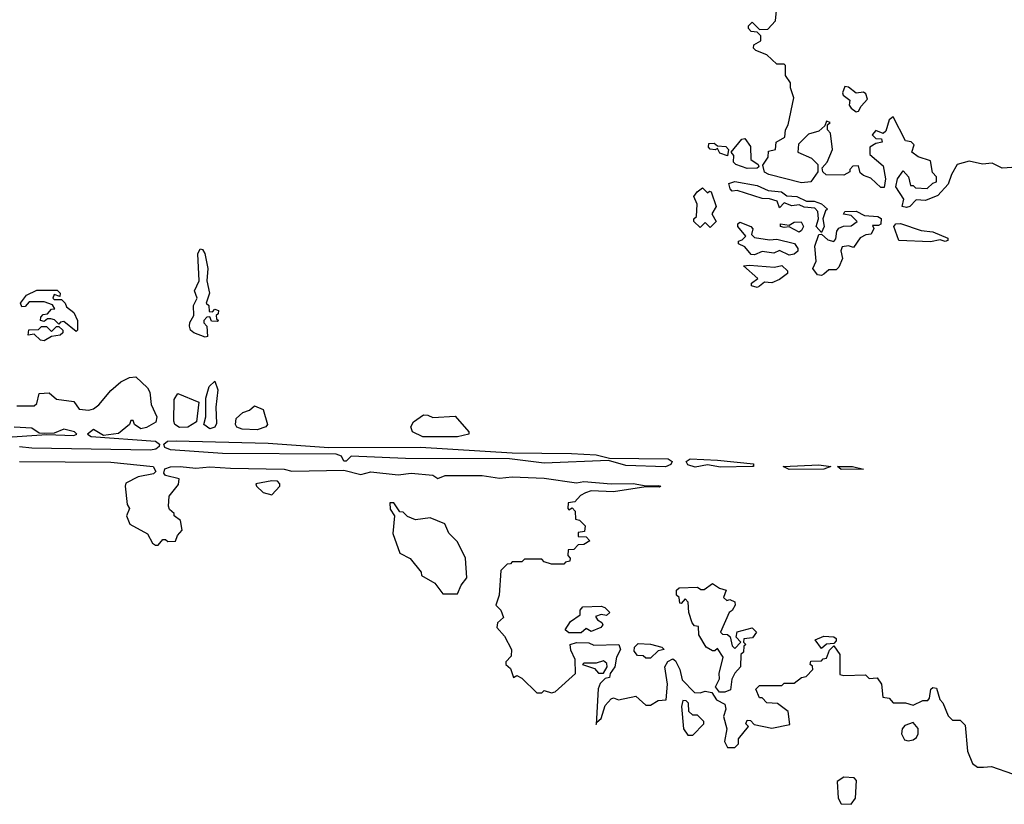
# Model space of a CAD drawing. Extents: x 1980017 to 2252640, y 74400 to 266395.
# Tile 331 of 388: x 2175096 to 2179074, y 206960 to 210130. Entities that reach past the tile are written whole.
import ezdxf

# ---------------------------------------------------------------- set-up
doc = ezdxf.new("R2010")
doc.units = 0

msp = doc.modelspace()

# ---------------------------------------------------------------- linework, layer by layer
at = {"layer": '0CON20XD'}
for points in [[(2179125, 209534), (2179065, 209530), (2179025, 209550), (2178985, 209546.2), (2178931.2, 209558.8), (2178883.3, 209545), (2178860, 209505), (2178847.5, 209465), (2178805, 209420), (2178755, 209400), (2178718.3, 209401.7), (2178692.5, 209375), (2178678.3, 209371.7), (2178661.2, 209375), (2178667.5, 209405), (2178635.6, 209455), (2178642.4, 209487.6), (2178665, 209520), (2178686.7, 209495), (2178695, 209460), (2178705, 209460), (2178715, 209450), (2178761.7, 209448.3), (2178785, 209470), (2178800, 209475), (2178800, 209495), (2178783, 209513), (2178775, 209560), (2178726.1, 209576.1), (2178700, 209595), (2178710, 209625), (2178697, 209637), (2178675, 209640), (2178625, 209737.5), (2178608.8, 209725), (2178595, 209680), (2178585, 209670), (2178555, 209682.5), (2178540, 209665), (2178555, 209650), (2178578.3, 209648.3), (2178580, 209635), (2178555, 209630), (2178530, 209615), (2178530, 209585), (2178585, 209540), (2178593.3, 209486.7), (2178588.3, 209451.7), (2178575, 209452.5), (2178535, 209490), (2178505, 209500), (2178491.7, 209511.7), (2178485, 209540), (2178461.7, 209538.3), (2178450, 209525), (2178450, 209515), (2178425, 209502.5), (2178353.6, 209503.6), (2178340, 209515), (2178338.3, 209531.7), (2178357.5, 209555), (2178380, 209605), (2178371.7, 209671.7), (2178360, 209685), (2178360, 209705), (2178370, 209715), (2178355, 209720), (2178348.3, 209701.7), (2178325, 209680), (2178283, 209667), (2178243, 209627), (2178240, 209595), (2178295, 209570), (2178320, 209545), (2178320, 209515), (2178292.5, 209475), (2178255, 209471.4), (2178122.5, 209505), (2178105, 209514.2), (2178098.3, 209541.7), (2178120, 209575), (2178121.7, 209598.3), (2178150, 209605), (2178152.5, 209635), (2178187.5, 209655), (2178190, 209685), (2178201.2, 209705), (2178224.1, 209814.1), (2178210, 209855), (2178210, 209875), (2178190, 209905), (2178190, 209945), (2178185, 209950), (2178155, 209950), (2178115, 209987.5), (2178070, 210005), (2178060, 210015), (2178061.7, 210028.3), (2178090, 210045), (2178090, 210065), (2178075, 210080), (2178051.7, 210081.7), (2178040, 210095), (2178040, 210105), (2178055, 210120), (2178085, 210090), (2178118.3, 210091.7), (2178150, 210125), (2178153, 210167)], [(2178475, 209757.5), (2178485, 209760), (2178495, 209780), (2178521.7, 209808.3), (2178515, 209830), (2178505, 209836.7), (2178475, 209832.5), (2178445, 209857.5), (2178430, 209860), (2178420, 209835), (2178422.5, 209825), (2178450, 209805), (2178447.5, 209785), (2178455, 209772.5), (2178475, 209757.5)], [(2177955, 209580), (2177925, 209591.2), (2177915, 209610), (2177906.1, 209603.9), (2177885, 209606.7), (2177878.8, 209615), (2177880, 209630), (2177901.7, 209631.7), (2177915, 209620), (2177948.3, 209618.3), (2177960, 209605), (2177955, 209580)], [(2178035, 209529.2), (2177988.8, 209545), (2177979.2, 209555), (2177981.7, 209581.7), (2177970, 209595), (2178013, 209647), (2178025, 209650), (2178048.3, 209618.3), (2178050, 209565), (2178080, 209545), (2178082.5, 209535), (2178075, 209530), (2178035, 209529.2)], [(2178335, 209270), (2178313.8, 209295), (2178323.8, 209325), (2178320, 209355), (2178308.6, 209368.6), (2178265, 209372.5), (2178245, 209382.5), (2178215, 209377.5), (2178185, 209390), (2178165, 209370), (2178156.4, 209396.4), (2178125, 209406.7), (2178095, 209407.5), (2177995, 209440), (2177975, 209437.5), (2177966.4, 209446.4), (2177961.2, 209468.8), (2177985, 209476.5), (2178075, 209459.5), (2178119.6, 209439.5), (2178173.3, 209435), (2178195, 209418), (2178235.5, 209415.5), (2178275, 209396.2), (2178305, 209396.7), (2178335, 209385.7), (2178360, 209365), (2178351.7, 209358.3), (2178340, 209325), (2178346.7, 209295), (2178335, 209270)], [(2177885, 209290), (2177865, 209310), (2177845, 209290), (2177820, 209315), (2177820, 209325), (2177830, 209335), (2177832.5, 209385), (2177820, 209415), (2177832.5, 209435), (2177855, 209450), (2177875, 209430), (2177883, 209437), (2177890, 209435), (2177910, 209375), (2177892.5, 209345), (2177910, 209315), (2177885, 209290)], [(2178335, 209096.7), (2178319.3, 209099.3), (2178300, 209125), (2178314.2, 209155), (2178308, 209215), (2178325, 209262.5), (2178335, 209263.3), (2178360.3, 209240.3), (2178385, 209233.3), (2178393.8, 209245), (2178397.5, 209275), (2178405, 209287.5), (2178423.9, 209296.1), (2178455, 209296.7), (2178480, 209315), (2178455, 209338.8), (2178423.9, 209343.9), (2178430, 209355), (2178475, 209356.2), (2178509.4, 209339.4), (2178562.5, 209335), (2178576.8, 209326.8), (2178575, 209303.8), (2178565, 209298), (2178541.7, 209298.3), (2178546.7, 209286.7), (2178535.9, 209264.1), (2178515, 209261.2), (2178491.7, 209248.3), (2178465, 209210), (2178445, 209216.7), (2178418.3, 209211.7), (2178413.6, 209196.4), (2178420, 209165), (2178405, 209130), (2178395, 209120), (2178365, 209120), (2178345, 209102.5), (2178335, 209096.7)], [(2178205, 209178.8), (2178165, 209197.5), (2178143, 209187), (2178095, 209193.3), (2178065, 209180), (2178051.7, 209181.7), (2178025, 209212.5), (2178000, 209225), (2178000, 209235), (2178015, 209240), (2178030, 209255), (2177996.7, 209295), (2177997.5, 209305), (2178005, 209312.5), (2178050, 209295), (2178058, 209285), (2178052.5, 209262.5), (2178065, 209250), (2178125, 209240), (2178155, 209243.3), (2178226.1, 209226.1), (2178240, 209205), (2178240, 209195), (2178225, 209183.3), (2178205, 209178.8)], [(2178245, 209272), (2178205, 209293.3), (2178185, 209290), (2178170, 209295), (2178170, 209305), (2178205, 209300), (2178225, 209312), (2178253.6, 209313.6), (2178262, 209295), (2178255, 209278.8), (2178245, 209272)], [(2178775, 209232.5), (2178648.3, 209238.3), (2178628, 209295), (2178635, 209305.6), (2178655, 209306.7), (2178737.9, 209277.9), (2178785, 209273.3), (2178845, 209247.1), (2178845, 209237.5), (2178835, 209233.8), (2178815, 209240), (2178775, 209232.5)], [(2175845, 208846.7), (2175800, 208865), (2175785.9, 208875.9), (2175781.7, 208891.7), (2175783.4, 208906.6), (2175800, 208935), (2175798, 208975), (2175813.3, 209005), (2175802.5, 209035), (2175821.2, 209075), (2175815.5, 209184.5), (2175825, 209204), (2175835, 209202), (2175844.4, 209185), (2175856.7, 209125), (2175852.5, 209075), (2175862.5, 209025), (2175850, 208985), (2175860, 208975), (2175861.7, 208951.7), (2175875, 208950), (2175885, 208960), (2175900, 208955), (2175898.3, 208941.7), (2175890, 208935), (2175891.7, 208921.7), (2175900, 208915), (2175895, 208910), (2175871.7, 208911.7), (2175865, 208930), (2175851.7, 208928.3), (2175840, 208915), (2175840, 208905), (2175851.7, 208891.7), (2175855, 208850), (2175845, 208846.7)], [(2178075, 209047.5), (2178052.5, 209055), (2178052.5, 209065), (2178077.5, 209085), (2178020, 209135), (2178045, 209138.8), (2178145, 209130), (2178175, 209137.5), (2178197.5, 209115), (2178197.5, 209105), (2178165, 209080), (2178135, 209067.5), (2178105, 209070), (2178085, 209053.3), (2178075, 209047.5)], [(2175325, 208870), (2175275, 208910), (2175261.7, 208908.3), (2175255, 208900), (2175237, 208917), (2175221.7, 208921.7), (2175208.3, 208921.7), (2175195, 208910), (2175180, 208915), (2175181.7, 208928.3), (2175191.7, 208938.3), (2175208.3, 208941.7), (2175225, 208960), (2175238.3, 208961.7), (2175228.3, 208978.3), (2175195, 208990), (2175135, 208990), (2175118.3, 208971.7), (2175105, 208970), (2175100, 208985), (2175123.6, 209016.4), (2175165, 209037.5), (2175247, 209037), (2175260, 209025), (2175258.3, 209011.7), (2175235, 209020), (2175230, 209005), (2175235, 209000), (2175265, 209000), (2175280, 208985), (2175285, 208970), (2175315, 208947.5), (2175330, 208915), (2175330, 208875), (2175325, 208870)], [(2175195, 208832.5), (2175180, 208835), (2175155, 208860), (2175130, 208855), (2175133, 208877), (2175171.7, 208878.3), (2175185, 208890), (2175205, 208890), (2175225, 208870), (2175245, 208890), (2175255, 208890), (2175270, 208875), (2175270, 208865), (2175260, 208855), (2175225, 208850), (2175195, 208832.5)], [(2175085, 208570), (2175155, 208570), (2175165, 208580), (2175175, 208620), (2175215, 208622.5), (2175245, 208597.5), (2175315, 208587.5), (2175336.4, 208556.4), (2175375, 208552.5), (2175395, 208557.5), (2175416.4, 208573.6), (2175465, 208632.5), (2175505, 208667.5), (2175540, 208685), (2175565, 208686.7), (2175613, 208643), (2175622.5, 208625), (2175627.5, 208575), (2175650, 208525), (2175646.4, 208503.6), (2175607.9, 208482.1), (2175585, 208477.1), (2175560, 208495), (2175555, 208510), (2175545, 208510), (2175540, 208495), (2175495, 208458.6), (2175435, 208450), (2175395, 208474), (2175370, 208455), (2175385, 208446), (2175645, 208427.1), (2175660.6, 208415), (2175659.4, 208405), (2175645.8, 208394.2), (2175625, 208390.7), (2175385, 208395.3), (2175145, 208398.4), (2175095, 208404.5)], [(2175865, 208477.5), (2175840, 208495), (2175848.8, 208525), (2175848.8, 208601.2), (2175862.1, 208647.9), (2175885, 208670), (2175896.7, 208635), (2175888, 208565), (2175891.7, 208498.3), (2175885, 208483.8), (2175865, 208477.5)], [(2175742.3, 208482.3), (2175722.5, 208495), (2175718.3, 208508.3), (2175720, 208595), (2175735, 208620), (2175820, 208585), (2175810, 208505), (2175775, 208484), (2175742.3, 208482.3)], [(2176055, 208472.5), (2175995, 208476.2), (2175973.9, 208483.9), (2175967.5, 208495), (2175970.7, 208519.3), (2175997, 208543), (2176025, 208552.5), (2176045, 208570), (2176080, 208555), (2176096.7, 208495), (2176090, 208485), (2176055, 208472.5)], [(2176725, 208444.2), (2176682.5, 208465), (2176676.7, 208485), (2176686.7, 208505), (2176727, 208533), (2176745, 208532.5), (2176765, 208522.5), (2176855, 208527.5), (2176910, 208465), (2176910, 208455), (2176865, 208444.3), (2176725, 208444.2)], [(2175025, 208442.2), (2175205.7, 208454.3), (2175315, 208450), (2175326.7, 208455), (2175318, 208465), (2175275, 208476), (2175235, 208460), (2175195, 208457.5), (2175175, 208460), (2175145, 208479.2), (2175073.6, 208483.6)], [(2177705, 208323.1), (2177545, 208328.8), (2177475, 208349.2), (2177215, 208338.5), (2177075, 208355.6), (2176655, 208357.3), (2176435, 208366.4), (2176415, 208346), (2176406.2, 208346.2), (2176396.3, 208366.4), (2176375, 208374.6), (2175915, 208377.8), (2175705, 208392.7), (2175682.2, 208402.2), (2175678.1, 208415), (2175693.3, 208426.7), (2175728.3, 208428.3), (2176099.4, 208419.4), (2176345, 208401.2), (2176715, 208402.9), (2177085, 208379.6), (2177325, 208377.6), (2177425, 208372.3), (2177479.1, 208359.1), (2177716.2, 208356.2), (2177732.5, 208345), (2177727, 208333), (2177705, 208323.1)], [(2175095, 208345.6), (2175465, 208341.8), (2175635, 208324.2), (2175646.2, 208305), (2175636.7, 208295), (2175575, 208283.3), (2175525, 208257.5), (2175522.5, 208245), (2175530.7, 208170.7), (2175540, 208155), (2175527.5, 208125), (2175541.7, 208091.7), (2175613, 208053), (2175633.3, 208015), (2175645, 208007.5), (2175655, 208007.5), (2175675, 208030), (2175685, 208030), (2175695, 208021.2), (2175725, 208023.3), (2175733.9, 208046.1), (2175753, 208067), (2175746.1, 208106.1), (2175720, 208125), (2175720, 208135), (2175701.7, 208151.7), (2175697.5, 208165), (2175700, 208205), (2175738.3, 208251.7), (2175740, 208275), (2175685, 208288.8), (2175678, 208298), (2175682, 208315), (2175705, 208323.5), (2175745, 208324.5), (2175807.9, 208317.9), (2175865, 208322.9), (2175947.8, 208317.8), (2176165, 208313.5), (2176195, 208305.5), (2176405, 208310), (2176475, 208291.9), (2176515, 208302.7), (2176625, 208291.8), (2176677.8, 208297.8), (2176765, 208289.4), (2176785, 208276.2), (2176815, 208288.2), (2176965, 208288.8), (2177035, 208277.5), (2177085, 208282.5), (2177215, 208277.9), (2177345, 208259.2), (2177375, 208264.3), (2177485, 208254.2), (2177575, 208255.5), (2177626.4, 208246.4), (2177675, 208248), (2177686.7, 208245), (2177679.3, 208240.7), (2177625, 208243.3), (2177495, 208222.5), (2177405, 208226.2), (2177381.7, 208218.3), (2177361.7, 208208.3), (2177338.3, 208181.7), (2177311.7, 208178.3), (2177310, 208155), (2177315, 208150), (2177328.3, 208158.3), (2177340, 208145), (2177341.7, 208111.7), (2177358.3, 208108.3), (2177380, 208085), (2177378.3, 208061.7), (2177351.7, 208058.3), (2177351.7, 208041.7), (2177385, 208040), (2177400, 208025), (2177375, 208010), (2177351.7, 208008.3), (2177335, 207990), (2177311.7, 207988.3), (2177310, 207965), (2177320, 207955), (2177318.3, 207941.7), (2177301.7, 207938.3), (2177295, 207930), (2177245, 207930), (2177215, 207940), (2177205, 207950), (2177135, 207950), (2177125, 207940), (2177085, 207940), (2177078.3, 207931.7), (2177065, 207930), (2177040, 207905), (2177032.5, 207805), (2177020, 207765), (2177040, 207745), (2177050, 207715), (2177026.4, 207693.6), (2177023.8, 207675), (2177055, 207640), (2177082.5, 207585), (2177081.7, 207558.3), (2177060, 207535), (2177060, 207525), (2177078.3, 207508.3), (2177091.7, 207471.7), (2177105, 207480), (2177125, 207470), (2177185, 207410), (2177205, 207410), (2177215, 207420), (2177245, 207410), (2177260, 207415), (2177341.7, 207488.3), (2177340, 207545), (2177323, 207583), (2177320, 207605), (2177345, 207613.3), (2177395, 207612.5), (2177415, 207602.5), (2177516.1, 207606.1), (2177523.3, 207585), (2177507.5, 207555), (2177500, 207515), (2177481.7, 207488.3), (2177478.3, 207471.7), (2177461.7, 207468.3), (2177441.7, 207448.3), (2177433, 207427), (2177425, 207282.5), (2177427.5, 207292.5), (2177445, 207306.7), (2177461.4, 207358.6), (2177485, 207386.7), (2177495, 207390), (2177515, 207382.5), (2177585, 207397.5), (2177625, 207360), (2177645, 207360), (2177675, 207380), (2177708.3, 207381.7), (2177712.5, 207445), (2177702.5, 207515), (2177715, 207537.5), (2177735, 207547.5), (2177745, 207540), (2177762.5, 207505), (2177773, 207463), (2177821.7, 207411.7), (2177845, 207410), (2177865, 207417.5), (2177891.7, 207411.7), (2177911.7, 207381.7), (2177944.1, 207364.1), (2177948.8, 207345), (2177940, 207315), (2177952.5, 207265), (2177943.9, 207213.9), (2177955, 207190), (2177985, 207190), (2178000, 207205), (2178000, 207225), (2178040, 207275), (2178030, 207285), (2178035, 207300), (2178048.3, 207298.3), (2178063, 207283), (2178135, 207267.5), (2178207, 207283), (2178200, 207335), (2178157, 207367), (2178115, 207370), (2178095, 207390), (2178085, 207390), (2178070, 207425), (2178085, 207440), (2178175, 207440), (2178185, 207450), (2178225, 207450), (2178255, 207472.5), (2178273, 207477), (2178300, 207505), (2178298.3, 207518.3), (2178290, 207525), (2178291.7, 207538.3), (2178335, 207540), (2178341.7, 207548.3), (2178355, 207550), (2178367.5, 207582.5), (2178385, 207600), (2178410, 207565), (2178410, 207485), (2178425, 207480), (2178513, 207483), (2178528.3, 207468.3), (2178560.7, 207470.7), (2178577.5, 207445), (2178583, 207393), (2178608.3, 207388.3), (2178625, 207370), (2178675, 207370), (2178705, 207360), (2178745, 207380), (2178765, 207380), (2178771.7, 207388.3), (2178777.5, 207425), (2178785, 207432.5), (2178799.3, 207429.3), (2178813, 207383), (2178825, 207370), (2178847, 207317), (2178865, 207300), (2178895, 207300), (2178915, 207280), (2178925.7, 207175), (2178945.8, 207125), (2178965, 207109.4), (2178990.3, 207110.3), (2179022.5, 207112.5), (2179106.5, 207083.5)], [(2177927.9, 208322.1), (2177875, 208331.9), (2177825, 208322.5), (2177795, 208331.5), (2177788.8, 208345), (2177805, 208355.3), (2177915, 208350), (2178060, 208335), (2178060, 208325), (2178055, 208324.4), (2177927.9, 208322.1)], [(2178205, 208312.9), (2178180, 208325), (2178325, 208331.2), (2178372.5, 208325), (2178345, 208313.6), (2178205, 208312.9)], [(2178415, 208313.1), (2178400, 208325), (2178460, 208325), (2178505, 208314.3), (2178415, 208313.1)], [(2176115, 208210), (2176147.5, 208245), (2176147.5, 208255), (2176137.5, 208265), (2176115, 208267.5), (2176050, 208255), (2176052.5, 208245), (2176079.3, 208219.3), (2176115, 208210)], [(2176865, 207810), (2176880, 207845), (2176902.5, 207875), (2176897.5, 207955), (2176865, 208020), (2176830, 208055), (2176813, 208093), (2176755, 208117.5), (2176695, 208110), (2176663, 208123), (2176645, 208140), (2176631.7, 208141.7), (2176608.3, 208178.3), (2176591.7, 208178.3), (2176593, 208153), (2176610, 208125), (2176603.6, 208053.6), (2176632.5, 207975), (2176673, 207953), (2176718.3, 207898.3), (2176720, 207885), (2176773, 207853), (2176805, 207810), (2176865, 207810)], [(2177945, 207412.5), (2177923, 207413), (2177907.5, 207435), (2177923, 207467), (2177921.7, 207488.3), (2177937.5, 207555), (2177915, 207590), (2177905, 207580), (2177895, 207580), (2177870, 207595), (2177840, 207645), (2177838.3, 207678.3), (2177821.7, 207681.7), (2177813, 207693), (2177800, 207735), (2177797, 207777), (2177785, 207790), (2177768.3, 207771.7), (2177763, 207773), (2177760, 207795), (2177750, 207805), (2177750, 207825), (2177760, 207835), (2177835, 207837.5), (2177848.3, 207828.3), (2177861.7, 207828.3), (2177895, 207852.5), (2177923, 207833), (2177950, 207825), (2177940, 207795), (2177953, 207783), (2177965, 207787.5), (2177985, 207777.5), (2177986.7, 207765), (2177975, 207742.5), (2177962.5, 207735), (2177927.5, 207655), (2177935, 207647.5), (2177955, 207646.7), (2177966.7, 207636.7), (2177975, 207600), (2177985, 207590), (2178010, 207615), (2177990, 207635), (2177995, 207657.5), (2178055, 207672.5), (2178072.5, 207655), (2178057, 207633), (2178021.7, 207628.3), (2178020, 207615), (2178030, 207605), (2178021.7, 207598.3), (2178020, 207575), (2178010, 207565), (2178007.5, 207515), (2177985, 207490), (2177972.5, 207465), (2177967, 207423), (2177945, 207412.5)], [(2177315, 207652.5), (2177300, 207665), (2177321.7, 207698.3), (2177360, 207725), (2177360, 207745), (2177371.7, 207758.3), (2177445, 207760), (2177460, 207755), (2177480, 207735), (2177467, 207723), (2177445, 207727.5), (2177421.7, 207718.3), (2177430, 207705), (2177447.5, 207695), (2177452.5, 207685), (2177443.3, 207675), (2177405, 207658.8), (2177385, 207670), (2177365, 207653.3), (2177315, 207652.5)], [(2178335, 207590), (2178310, 207625), (2178345, 207640), (2178385, 207636.7), (2178395, 207630), (2178395, 207620), (2178385, 207610), (2178355, 207607.5), (2178335, 207590)], [(2177645, 207550), (2177625, 207550), (2177615, 207560), (2177591.7, 207561.7), (2177578.3, 207578.3), (2177580, 207595), (2177595, 207610), (2177645, 207606.7), (2177690, 207595), (2177700, 207585), (2177675, 207580), (2177645, 207550)], [(2177455, 207490), (2177470, 207515), (2177468.3, 207528.3), (2177455, 207540), (2177425, 207530), (2177375, 207530), (2177370, 207525), (2177418.3, 207508.3), (2177435, 207490), (2177455, 207490)], [(2177815, 207240), (2177860, 207285), (2177860, 207295), (2177835, 207320), (2177815, 207320), (2177800, 207335), (2177798.3, 207368.3), (2177788.3, 207378.3), (2177775, 207380), (2177770, 207355), (2177777.5, 207265), (2177795, 207240), (2177815, 207240)], [(2178685, 207216.9), (2178705, 207220.8), (2178719.7, 207230.3), (2178726.2, 207245), (2178725.9, 207265.9), (2178705, 207290), (2178671.7, 207278.3), (2178661.4, 207265), (2178657.8, 207245), (2178670.9, 207220.9), (2178685, 207216.9)], [(2178455, 206960), (2178472.5, 206985), (2178476.4, 207056.4), (2178467, 207067), (2178425, 207070), (2178398.3, 207051.7), (2178402.5, 206985), (2178415, 206962.5), (2178455, 206960)]]:
    msp.add_lwpolyline(points, dxfattribs=at)

doc.saveas('drawing.dxf')
